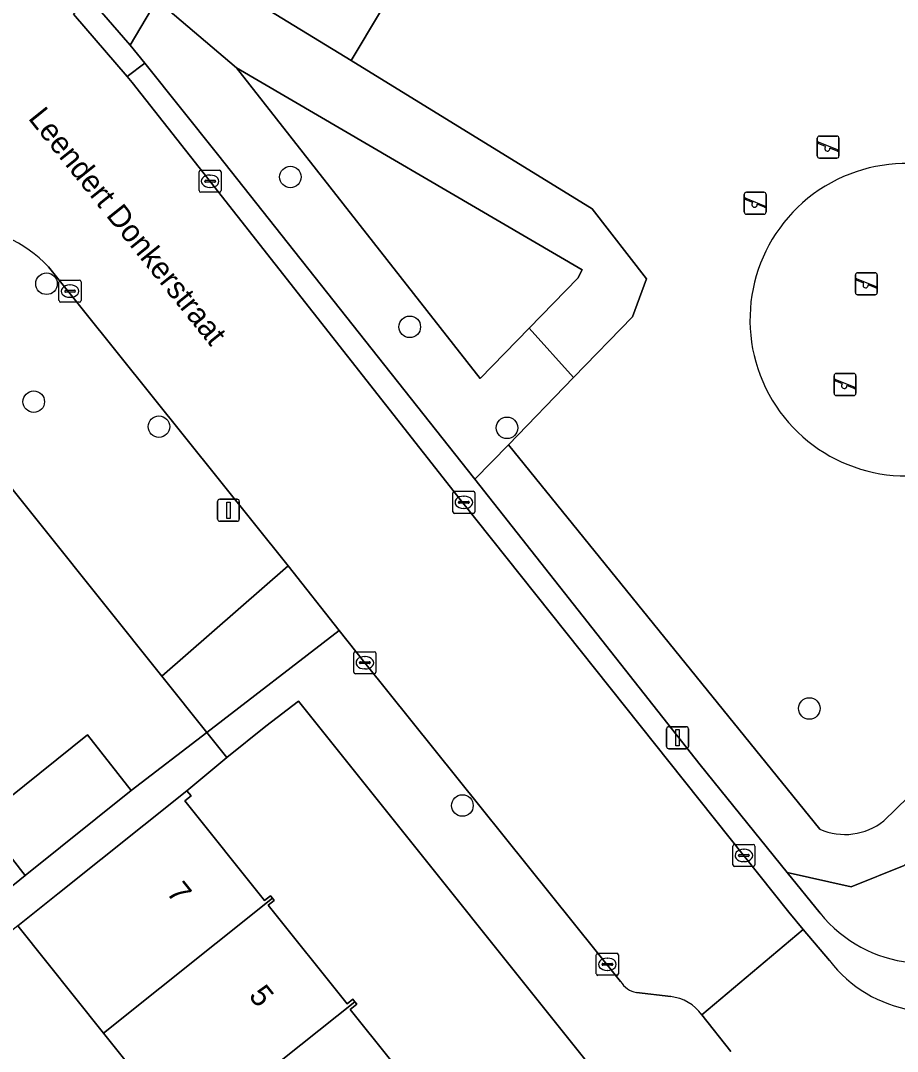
# Model space of a CAD drawing. Extents: x 157445 to 158888, y 383061 to 384688.
# Drawn here: x 158321.22 to 158361.01, y 384097.64 to 384144.41 of the extents above; entities that cross this region are included whole.
import ezdxf

# ---------------------------------------------------------------- set-up
doc = ezdxf.new("R2010")
doc.units = 0
for name, color, linetype in [('IMGEO_Boom', 7, 'Continuous'), ('IMGEO_Erf', 7, 'Continuous'), ('IMGEO_Groenvoorziening', 7, 'Continuous'), ('IMGEO_Kolk', 7, 'Continuous'), ('IMGEO_Lichtmast', 7, 'Continuous'), ('IMGEO_Openbare_ruimte_label', 7, 'Continuous'), ('IMGEO_Pand', 7, 'Continuous'), ('IMGEO_Pand_nummerreeks', 7, 'Continuous'), ('IMGEO_Rijbaan_lokaal_open', 7, 'Continuous'), ('IMGEO_Speelvoorziening', 7, 'Continuous'), ('IMGEO_Terreindeel_zand', 7, 'Continuous'), ('IMGEO_Voetpad_open', 7, 'Continuous')]:
    doc.layers.add(name, color=color, linetype=linetype)

msp = doc.modelspace()

# ---------------------------------------------------------------- linework, layer by layer
at = {"layer": 'IMGEO_Boom'}
for centre in [(158333.462, 384137.311), (158322.395, 384132.468), (158338.879, 384130.512), (158321.816, 384127.116), (158327.497, 384125.984), (158343.293, 384125.93), (158357.013, 384113.196), (158341.27, 384108.792)]:
    msp.add_circle(centre, 0.489, dxfattribs=at)
at = {"layer": 'IMGEO_Erf'}
for points in [[(158320.692, 384109.139), (158324.257, 384112.004), (158326.233, 384109.477), (158329.665, 384112.106), (158327.621, 384114.663), (158316.845, 384128.14)], [(158333.823, 384113.532), (158332.355, 384112.392), (158330.575, 384110.968), (158328.763, 384109.467), (158328.955, 384109.227), (158328.675, 384109.003), (158332.29, 384104.479), (158332.561, 384104.696), (158332.643, 384104.593), (158332.727, 384104.488), (158332.455, 384104.272), (158336.032, 384099.795), (158336.292, 384100.002), (158336.383, 384099.889), (158336.473, 384099.777), (158336.181, 384099.544), (158339.83, 384094.978)], [(158349.482, 384093.96), (158333.823, 384113.532)]]:
    msp.add_lwpolyline(points, dxfattribs=at)
msp.add_lwpolyline([(158332.873, 384092.935), (158330.923, 384095.375), (158330.673, 384095.175), (158330.599, 384095.268), (158328.727, 384093.772), (158324.977, 384098.468), (158321.089, 384103.337), (158312.713, 384096.688), (158312.454, 384096.482), (158319.76, 384087.278), (158329.502, 384075.006), (158337.735, 384081.652), (158336.015, 384083.796), (158336.429, 384084.127), (158333.309, 384088.034), (158332.568, 384088.962), (158330.75, 384091.239)], close=True, dxfattribs=at)
at = {"layer": 'IMGEO_Groenvoorziening'}
for points in [[(158387.933, 384140.589), (158383.986, 384151.581), (158385.131, 384154.783), (158382.526, 384155.648), (158341.706, 384169.339), (158341.476, 384169.416), (158340.05, 384166.945), (158341.828, 384165.842), (158347.88, 384162.085), (158336.218, 384142.591), (158347.153, 384135.862), (158349.62, 384132.698), (158348.986, 384130.97), (158346.305, 384128.208), (158343.353, 384125.166), (158357.49, 384107.718)], [(158357.49, 384107.718), (158343.353, 384125.166), (158341.839, 384123.606), (158352.056, 384110.642), (158356.011, 384105.747), (158358.918, 384105.101), (158361.311, 384106.079), (158364.228, 384109.308), (158362.752, 384110.505), (158361.496, 384109.179), (158360.391, 384108.097)], [(158360.391, 384108.097), (158361.496, 384109.179), (158362.752, 384110.505), (158364.228, 384109.308), (158361.311, 384106.079), (158358.918, 384105.101), (158356.011, 384105.747), (158357.501, 384103.903)]]:
    msp.add_lwpolyline(points, dxfattribs=at)
for points in [[(158336.218, 384142.591), (158330.197, 384146.282), (158328.527, 384147.264), (158327.407, 384145.337), (158331.019, 384142.258), (158346.698, 384133.1), (158346.512, 384132.728), (158344.295, 384130.445), (158346.305, 384128.208), (158348.986, 384130.97), (158349.62, 384132.698), (158347.153, 384135.862)], [(158331.019, 384142.258), (158327.407, 384145.337), (158326.198, 384143.293), (158326.862, 384142.478), (158330.149, 384138.348), (158341.839, 384123.606), (158343.353, 384125.166), (158346.305, 384128.208), (158344.295, 384130.445), (158342.079, 384128.161)], [(158344.295, 384130.445), (158346.512, 384132.728), (158346.698, 384133.1), (158331.019, 384142.258), (158342.079, 384128.161)]]:
    msp.add_lwpolyline(points, close=True, dxfattribs=at)
for centre, radius, start, end in [((158361.404, 384130.836), 7.086, 46.7978, 5.014), ((158358.626, 384110.313), 2.833, 246.3543, 308.5322), ((158358.626, 384110.313), 2.833, 246.3543, 308.5322), ((158362.254, 384107.761), 6.122, 219.0668, 308.1968)]:
    msp.add_arc(centre, radius, start, end, dxfattribs=at)
at = {"layer": 'IMGEO_Kolk'}
for p, q in [((158329.317, 384136.691), (158329.317, 384137.543)), ((158329.392, 384137.617), (158330.244, 384137.617)), ((158329.805, 384137.397), (158329.83, 384137.397)), ((158330.318, 384137.543), (158330.318, 384136.691)), ((158329.576, 384137.111), (158329.576, 384137.123)), ((158330.014, 384137.074), (158329.616, 384137.074)), ((158329.619, 384137.16), (158330.017, 384137.16)), ((158329.828, 384136.837), (158329.803, 384136.837)), ((158330.06, 384137.123), (158330.06, 384137.111)), ((158330.244, 384136.617), (158329.392, 384136.617)), ((158323.036, 384132.632), (158323.888, 384132.632)), ((158322.961, 384131.706), (158322.961, 384132.558)), ((158323.263, 384132.175), (158323.661, 384132.175)), ((158323.449, 384132.412), (158323.474, 384132.412)), ((158323.962, 384132.558), (158323.962, 384131.706)), ((158323.22, 384132.126), (158323.22, 384132.138)), ((158323.658, 384132.089), (158323.26, 384132.089)), ((158323.472, 384131.852), (158323.447, 384131.852)), ((158323.704, 384132.138), (158323.704, 384132.126)), ((158323.888, 384131.632), (158323.036, 384131.632)), ((158340.834, 384122.124), (158340.834, 384122.976)), ((158340.909, 384123.05), (158341.761, 384123.05)), ((158341.322, 384122.83), (158341.347, 384122.83)), ((158341.835, 384122.976), (158341.835, 384122.124)), ((158341.093, 384122.544), (158341.093, 384122.556)), ((158341.531, 384122.507), (158341.133, 384122.507)), ((158341.136, 384122.593), (158341.534, 384122.593)), ((158341.577, 384122.556), (158341.577, 384122.544)), ((158341.761, 384122.05), (158340.909, 384122.05)), ((158341.345, 384122.27), (158341.32, 384122.27)), ((158336.416, 384115.773), (158337.268, 384115.773)), ((158336.341, 384114.847), (158336.341, 384115.699)), ((158336.643, 384115.316), (158337.041, 384115.316)), ((158336.829, 384115.553), (158336.854, 384115.553)), ((158337.342, 384115.699), (158337.342, 384114.847)), ((158336.6, 384115.267), (158336.6, 384115.279)), ((158337.038, 384115.23), (158336.64, 384115.23)), ((158336.852, 384114.993), (158336.827, 384114.993)), ((158337.084, 384115.279), (158337.084, 384115.267)), ((158337.268, 384114.773), (158336.416, 384114.773)), ((158353.542, 384106.103), (158353.542, 384106.955)), ((158353.617, 384107.029), (158354.469, 384107.029)), ((158354.543, 384106.955), (158354.543, 384106.103)), ((158353.801, 384106.523), (158353.801, 384106.535)), ((158354.239, 384106.486), (158353.841, 384106.486)), ((158353.844, 384106.572), (158354.242, 384106.572)), ((158354.03, 384106.809), (158354.055, 384106.809)), ((158354.285, 384106.535), (158354.285, 384106.523)), ((158354.469, 384106.029), (158353.617, 384106.029)), ((158354.053, 384106.249), (158354.028, 384106.249)), ((158347.346, 384101.163), (158347.346, 384102.015)), ((158347.421, 384102.089), (158348.273, 384102.089)), ((158347.834, 384101.869), (158347.859, 384101.869)), ((158348.347, 384102.015), (158348.347, 384101.163)), ((158347.605, 384101.583), (158347.605, 384101.595)), ((158348.043, 384101.546), (158347.645, 384101.546)), ((158347.648, 384101.632), (158348.046, 384101.632)), ((158347.857, 384101.309), (158347.832, 384101.309)), ((158348.089, 384101.595), (158348.089, 384101.583)), ((158348.273, 384101.089), (158347.421, 384101.089))]:
    msp.add_line(p, q, dxfattribs=at)
for points in [[(158329.317, 384136.691), (158329.317, 384137.543)], [(158329.392, 384137.617), (158330.244, 384137.617)], [(158330.318, 384137.543), (158330.318, 384136.691)], [(158330.244, 384136.617), (158329.392, 384136.617)], [(158323.036, 384132.632), (158323.888, 384132.632)], [(158322.961, 384131.706), (158322.961, 384132.558)], [(158323.962, 384132.558), (158323.962, 384131.706)], [(158323.888, 384131.632), (158323.036, 384131.632)], [(158340.834, 384122.124), (158340.834, 384122.976)], [(158340.909, 384123.05), (158341.761, 384123.05)], [(158341.835, 384122.976), (158341.835, 384122.124)], [(158341.761, 384122.05), (158340.909, 384122.05)], [(158336.416, 384115.773), (158337.268, 384115.773)], [(158336.341, 384114.847), (158336.341, 384115.699)], [(158337.342, 384115.699), (158337.342, 384114.847)], [(158337.268, 384114.773), (158336.416, 384114.773)], [(158353.542, 384106.103), (158353.542, 384106.955)], [(158353.617, 384107.029), (158354.469, 384107.029)], [(158354.543, 384106.955), (158354.543, 384106.103)], [(158354.469, 384106.029), (158353.617, 384106.029)], [(158347.346, 384101.163), (158347.346, 384102.015)], [(158347.421, 384102.089), (158348.273, 384102.089)], [(158348.347, 384102.015), (158348.347, 384101.163)], [(158348.273, 384101.089), (158347.421, 384101.089)]]:
    msp.add_lwpolyline(points, dxfattribs=at)
for centre, radius, start, end in [((158329.394, 384137.541), 0.0765, 91.552, 178.448), ((158329.394, 384137.541), 0.0765, 91.552, 178.448), ((158330.242, 384137.541), 0.0765, 1.552, 88.448), ((158330.242, 384137.541), 0.0765, 1.552, 88.448), ((158329.616, 384137.12), 0.0403, 85.8775, 175.7526), ((158329.613, 384137.11), 0.0366, 178.938, 274.7102), ((158330.017, 384137.117), 0.043, 264.8664, 352.4533), ((158330.021, 384137.122), 0.0386, 1.7309, 96.639), ((158329.394, 384136.693), 0.0765, 181.552, 268.448), ((158329.394, 384136.693), 0.0765, 181.552, 268.448), ((158330.242, 384136.693), 0.0765, 271.552, 358.448), ((158330.242, 384136.693), 0.0765, 271.552, 358.448), ((158323.038, 384132.556), 0.0765, 91.552, 178.448), ((158323.038, 384132.556), 0.0765, 91.552, 178.448), ((158323.886, 384132.556), 0.0765, 1.552, 88.448), ((158323.886, 384132.556), 0.0765, 1.552, 88.448), ((158323.26, 384132.135), 0.0403, 85.8775, 175.7526), ((158323.665, 384132.137), 0.0386, 1.7309, 96.639), ((158323.038, 384131.708), 0.0765, 181.552, 268.448), ((158323.038, 384131.708), 0.0765, 181.552, 268.448), ((158323.257, 384132.125), 0.0366, 178.938, 274.7102), ((158323.661, 384132.132), 0.043, 264.8664, 352.4533), ((158323.886, 384131.708), 0.0765, 271.552, 358.448), ((158323.886, 384131.708), 0.0765, 271.552, 358.448), ((158340.911, 384122.974), 0.0765, 91.552, 178.448), ((158340.911, 384122.974), 0.0765, 91.552, 178.448), ((158341.759, 384122.974), 0.0765, 1.552, 88.448), ((158341.759, 384122.974), 0.0765, 1.552, 88.448), ((158341.133, 384122.553), 0.0403, 85.8775, 175.7526), ((158341.13, 384122.543), 0.0366, 178.938, 274.7102), ((158341.534, 384122.55), 0.043, 264.8664, 352.4533), ((158341.538, 384122.555), 0.0386, 1.7309, 96.639), ((158340.911, 384122.126), 0.0765, 181.552, 268.448), ((158340.911, 384122.126), 0.0765, 181.552, 268.448), ((158341.759, 384122.126), 0.0765, 271.552, 358.448), ((158341.759, 384122.126), 0.0765, 271.552, 358.448), ((158336.418, 384115.697), 0.0765, 91.552, 178.448), ((158336.418, 384115.697), 0.0765, 91.552, 178.448), ((158337.266, 384115.697), 0.0765, 1.552, 88.448), ((158337.266, 384115.697), 0.0765, 1.552, 88.448), ((158336.64, 384115.276), 0.0403, 85.8775, 175.7526), ((158337.045, 384115.278), 0.0386, 1.7309, 96.639), ((158336.418, 384114.849), 0.0765, 181.552, 268.448), ((158336.418, 384114.849), 0.0765, 181.552, 268.448), ((158336.637, 384115.266), 0.0366, 178.938, 274.7102), ((158337.041, 384115.273), 0.043, 264.8664, 352.4533), ((158337.266, 384114.849), 0.0765, 271.552, 358.448), ((158337.266, 384114.849), 0.0765, 271.552, 358.448), ((158353.619, 384106.953), 0.0765, 91.552, 178.448), ((158353.619, 384106.953), 0.0765, 91.552, 178.448), ((158354.467, 384106.953), 0.0765, 1.552, 88.448), ((158354.467, 384106.953), 0.0765, 1.552, 88.448), ((158353.841, 384106.532), 0.0403, 85.8775, 175.7526), ((158353.838, 384106.522), 0.0366, 178.938, 274.7102), ((158354.242, 384106.529), 0.043, 264.8664, 352.4533), ((158354.246, 384106.534), 0.0386, 1.7309, 96.639), ((158353.619, 384106.105), 0.0765, 181.552, 268.448), ((158353.619, 384106.105), 0.0765, 181.552, 268.448), ((158354.467, 384106.105), 0.0765, 271.552, 358.448), ((158354.467, 384106.105), 0.0765, 271.552, 358.448), ((158347.423, 384102.013), 0.0765, 91.552, 178.448), ((158347.423, 384102.013), 0.0765, 91.552, 178.448), ((158348.271, 384102.013), 0.0765, 1.552, 88.448), ((158348.271, 384102.013), 0.0765, 1.552, 88.448), ((158347.645, 384101.592), 0.0403, 85.8775, 175.7526), ((158347.642, 384101.582), 0.0366, 178.938, 274.7102), ((158348.046, 384101.589), 0.043, 264.8664, 352.4533), ((158348.05, 384101.594), 0.0386, 1.7309, 96.639), ((158347.423, 384101.165), 0.0765, 181.552, 268.448), ((158347.423, 384101.165), 0.0765, 181.552, 268.448), ((158348.271, 384101.165), 0.0765, 271.552, 358.448), ((158348.271, 384101.165), 0.0765, 271.552, 358.448)]:
    msp.add_arc(centre, radius, start, end, dxfattribs=at)
for centre, major_axis, ratio, start_param, end_param in [((158329.804, 384137.117), (-0.387, 0.002), 0.722429, 4.712389, 7.853982), ((158329.829, 384137.117), (-0.39, 0.002), 0.717154, 1.570796, 4.712389), ((158323.448, 384132.132), (-0.387, 0.002), 0.722429, 4.712389, 7.853982), ((158323.473, 384132.132), (-0.39, 0.002), 0.717154, 1.570796, 4.712389), ((158341.321, 384122.55), (-0.387, 0.002), 0.722429, 4.712389, 7.853982), ((158341.346, 384122.55), (-0.39, 0.002), 0.717154, 1.570796, 4.712389), ((158336.828, 384115.273), (-0.387, 0.002), 0.722429, 4.712389, 7.853982), ((158336.853, 384115.273), (-0.39, 0.002), 0.717154, 1.570796, 4.712389), ((158354.029, 384106.529), (-0.387, 0.002), 0.722429, 4.712389, 7.853982), ((158354.054, 384106.529), (-0.39, 0.002), 0.717154, 1.570796, 4.712389), ((158347.833, 384101.589), (-0.387, 0.002), 0.722429, 4.712389, 7.853982), ((158347.858, 384101.589), (-0.39, 0.002), 0.717154, 1.570796, 4.712389)]:
    msp.add_ellipse(centre, major_axis=major_axis, ratio=ratio, start_param=start_param, end_param=end_param, dxfattribs=at)
at = {"layer": 'IMGEO_Lichtmast'}
for p, q in [((158330.155, 384121.789), (158330.155, 384122.589)), ((158330.155, 384122.589), (158330.155, 384121.789)), ((158330.255, 384122.689), (158331.045, 384122.689)), ((158331.045, 384122.689), (158330.255, 384122.689)), ((158331.145, 384122.589), (158331.145, 384121.789)), ((158331.145, 384121.789), (158331.145, 384122.589)), ((158331.045, 384121.689), (158330.255, 384121.689)), ((158330.255, 384121.689), (158331.045, 384121.689)), ((158350.538, 384111.471), (158350.538, 384112.271)), ((158350.538, 384112.271), (158350.538, 384111.471)), ((158350.638, 384112.371), (158351.428, 384112.371)), ((158351.428, 384112.371), (158350.638, 384112.371)), ((158351.528, 384112.271), (158351.528, 384111.471)), ((158351.528, 384111.471), (158351.528, 384112.271)), ((158351.428, 384111.371), (158350.638, 384111.371)), ((158350.638, 384111.371), (158351.428, 384111.371))]:
    msp.add_line(p, q, dxfattribs=at)
for points in [[(158330.575, 384122.564), (158330.725, 384122.564), (158330.725, 384121.814), (158330.575, 384121.814), (158330.575, 384122.564)], [(158350.958, 384112.246), (158351.108, 384112.246), (158351.108, 384111.496), (158350.958, 384111.496), (158350.958, 384112.246)]]:
    msp.add_lwpolyline(points, dxfattribs=at)
for centre, start, end in [((158330.255, 384122.589), 90, 180), ((158330.255, 384122.589), 90, 180), ((158331.045, 384122.589), 0, 90), ((158331.045, 384122.589), 360, 90), ((158330.255, 384121.789), 180, 270), ((158330.255, 384121.789), 180, 270), ((158331.045, 384121.789), 270, 0), ((158331.045, 384121.789), 270, 0), ((158350.638, 384112.271), 90, 180), ((158350.638, 384112.271), 90, 180), ((158351.428, 384112.271), 0, 90), ((158351.428, 384112.271), 360, 90), ((158350.638, 384111.471), 180, 270), ((158350.638, 384111.471), 180, 270), ((158351.428, 384111.471), 270, 0), ((158351.428, 384111.471), 270, 0)]:
    msp.add_arc(centre, 0.1, start, end, dxfattribs=at)
at = {"layer": 'IMGEO_Pand'}
msp.add_lwpolyline([(158318.905, 384108.848), (158321.431, 384105.618), (158326.233, 384109.477), (158324.257, 384112.004), (158320.692, 384109.139)], dxfattribs=at)
for points in [[(158324.977, 384098.468), (158332.643, 384104.593), (158332.561, 384104.696), (158332.29, 384104.479), (158328.675, 384109.003), (158328.955, 384109.227), (158328.763, 384109.467), (158324.857, 384106.347), (158322.904, 384104.786), (158321.089, 384103.337)], [(158321.431, 384105.618), (158318.905, 384108.848), (158316.473, 384106.893), (158318.999, 384103.663)], [(158336.383, 384099.889), (158336.292, 384100.002), (158336.032, 384099.795), (158332.455, 384104.272), (158332.727, 384104.488), (158332.643, 384104.593), (158324.977, 384098.468), (158328.727, 384093.772), (158330.599, 384095.268)], [(158336.383, 384099.889), (158330.599, 384095.268), (158330.673, 384095.175), (158330.923, 384095.375), (158332.873, 384092.935), (158330.75, 384091.239), (158332.568, 384088.962), (158340.229, 384095.082), (158340.124, 384095.213), (158339.83, 384094.978), (158336.181, 384099.544), (158336.473, 384099.777)]]:
    msp.add_lwpolyline(points, close=True, dxfattribs=at)
at = {"layer": 'IMGEO_Rijbaan_lokaal_open'}
for points in [[(158352.134, 384099.301), (158356.736, 384103.172), (158356.081, 384103.96), (158341.233, 384122.596), (158329.324, 384137.741), (158326.276, 384141.595), (158326.055, 384141.871), (158323.615, 384144.698)], [(158322.481, 384133.237), (158333.359, 384119.662), (158335.682, 384116.735), (158336.842, 384115.273), (158348.447, 384100.806)], [(158357.927, 384101.756), (158356.736, 384103.172), (158352.134, 384099.301), (158353.444, 384097.638)], [(158349.165, 384100.304), (158350.722, 384100.124)]]:
    msp.add_lwpolyline(points, dxfattribs=at)
for centre, radius, start, end in [((158318.146, 384129.097), 5.994, 43.68, 87.8007), ((158362.667, 384105.41), 5.985, 217.6264, 260.6253), ((158349.398, 384101.401), 1.122, 212.0578, 258.0224), ((158350.507, 384098.133), 2.002, 35.6773, 83.8502)]:
    msp.add_arc(centre, radius, start, end, dxfattribs=at)
at = {"layer": 'IMGEO_Speelvoorziening'}
for p, q in [((158357.469, 384139.166), (158358.259, 384139.166)), ((158358.259, 384139.166), (158357.469, 384139.166)), ((158357.369, 384138.266), (158357.369, 384139.066)), ((158357.369, 384139.066), (158357.369, 384138.266)), ((158357.752, 384138.694), (158357.413, 384138.831)), ((158357.438, 384138.891), (158358.314, 384138.538)), ((158358.359, 384139.066), (158358.359, 384138.266)), ((158358.359, 384138.266), (158358.359, 384139.066)), ((158358.29, 384138.478), (158357.95, 384138.615)), ((158358.259, 384138.166), (158357.469, 384138.166)), ((158357.469, 384138.166), (158358.259, 384138.166)), ((158354.062, 384135.723), (158354.062, 384136.523)), ((158354.062, 384136.523), (158354.062, 384135.723)), ((158354.162, 384136.623), (158354.952, 384136.623)), ((158354.952, 384136.623), (158354.162, 384136.623)), ((158355.052, 384136.523), (158355.052, 384135.723)), ((158355.052, 384135.723), (158355.052, 384136.523)), ((158354.445, 384136.151), (158354.106, 384136.288)), ((158354.131, 384136.348), (158355.007, 384135.995)), ((158354.983, 384135.935), (158354.643, 384136.072)), ((158354.952, 384135.623), (158354.162, 384135.623)), ((158354.162, 384135.623), (158354.952, 384135.623)), ((158359.106, 384132.065), (158359.106, 384132.865)), ((158359.106, 384132.865), (158359.106, 384132.065)), ((158359.489, 384132.493), (158359.15, 384132.63)), ((158359.175, 384132.69), (158360.051, 384132.337)), ((158359.206, 384132.965), (158359.996, 384132.965)), ((158359.996, 384132.965), (158359.206, 384132.965)), ((158360.096, 384132.865), (158360.096, 384132.065)), ((158360.096, 384132.065), (158360.096, 384132.865)), ((158360.027, 384132.277), (158359.687, 384132.414)), ((158359.996, 384131.965), (158359.206, 384131.965)), ((158359.206, 384131.965), (158359.996, 384131.965)), ((158358.134, 384127.496), (158358.134, 384128.296)), ((158358.134, 384128.296), (158358.134, 384127.496)), ((158358.517, 384127.924), (158358.178, 384128.061)), ((158358.203, 384128.121), (158359.079, 384127.768)), ((158358.234, 384128.396), (158359.024, 384128.396)), ((158359.024, 384128.396), (158358.234, 384128.396)), ((158359.124, 384128.296), (158359.124, 384127.496)), ((158359.124, 384127.496), (158359.124, 384128.296)), ((158359.055, 384127.708), (158358.715, 384127.845)), ((158359.024, 384127.396), (158358.234, 384127.396)), ((158358.234, 384127.396), (158359.024, 384127.396))]:
    msp.add_line(p, q, dxfattribs=at)
for centre, radius, start, end in [((158357.469, 384139.066), 0.1, 90, 180), ((158357.469, 384139.066), 0.1, 90, 180), ((158358.259, 384139.066), 0.1, 0, 90), ((158358.259, 384139.066), 0.1, 360, 90), ((158357.426, 384138.861), 0.0327, 68.078, 248.078), ((158357.831, 384138.604), 0.12, 130.9928, 5.1632), ((158357.469, 384138.266), 0.1, 180, 270), ((158357.469, 384138.266), 0.1, 180, 270), ((158358.259, 384138.266), 0.1, 270, 0), ((158358.259, 384138.266), 0.1, 270, 0), ((158358.302, 384138.508), 0.0327, 248.078, 68.078), ((158354.162, 384136.523), 0.1, 90, 180), ((158354.162, 384136.523), 0.1, 90, 180), ((158354.119, 384136.318), 0.0327, 68.078, 248.078), ((158354.952, 384136.523), 0.1, 0, 90), ((158354.952, 384136.523), 0.1, 360, 90), ((158354.524, 384136.061), 0.12, 130.9928, 5.1632), ((158354.995, 384135.965), 0.0327, 248.078, 68.078), ((158354.162, 384135.723), 0.1, 180, 270), ((158354.162, 384135.723), 0.1, 180, 270), ((158354.952, 384135.723), 0.1, 270, 0), ((158354.952, 384135.723), 0.1, 270, 0), ((158359.206, 384132.865), 0.1, 90, 180), ((158359.206, 384132.865), 0.1, 90, 180), ((158359.163, 384132.66), 0.0327, 68.078, 248.078), ((158359.996, 384132.865), 0.1, 0, 90), ((158359.996, 384132.865), 0.1, 360, 90), ((158359.568, 384132.403), 0.12, 130.9928, 5.1632), ((158360.039, 384132.307), 0.0327, 248.078, 68.078), ((158359.206, 384132.065), 0.1, 180, 270), ((158359.206, 384132.065), 0.1, 180, 270), ((158359.996, 384132.065), 0.1, 270, 0), ((158359.996, 384132.065), 0.1, 270, 0), ((158358.234, 384128.296), 0.1, 90, 180), ((158358.234, 384128.296), 0.1, 90, 180), ((158358.191, 384128.091), 0.0327, 68.078, 248.078), ((158359.024, 384128.296), 0.1, 0, 90), ((158359.024, 384128.296), 0.1, 360, 90), ((158358.234, 384127.496), 0.1, 180, 270), ((158358.234, 384127.496), 0.1, 180, 270), ((158358.596, 384127.834), 0.12, 130.9928, 5.1632), ((158359.024, 384127.496), 0.1, 270, 0), ((158359.024, 384127.496), 0.1, 270, 0), ((158359.067, 384127.738), 0.0327, 248.078, 68.078)]:
    msp.add_arc(centre, radius, start, end, dxfattribs=at)
at = {"layer": 'IMGEO_Terreindeel_zand'}
msp.add_arc((158361.404, 384130.836), 7.086, 46.7978, 5.014, dxfattribs=at)
at = {"layer": 'IMGEO_Voetpad_open'}
for points in [[(158347.88, 384162.085), (158341.828, 384165.842), (158340.05, 384166.945), (158341.476, 384169.416), (158339.111, 384170.204), (158324.573, 384145.674), (158324.397, 384145.378), (158326.198, 384143.293), (158327.407, 384145.337), (158328.527, 384147.264), (158330.197, 384146.282), (158336.218, 384142.591)], [(158324.397, 384145.378), (158323.615, 384144.698), (158326.055, 384141.871), (158326.862, 384142.478), (158326.198, 384143.293)], [(158327.621, 384114.663), (158329.665, 384112.106), (158335.682, 384116.735), (158333.359, 384119.662)]]:
    msp.add_lwpolyline(points, close=True, dxfattribs=at)
for points in [[(158341.839, 384123.606), (158330.149, 384138.348), (158326.862, 384142.478), (158326.055, 384141.871), (158326.276, 384141.595), (158329.324, 384137.741), (158341.233, 384122.596), (158356.081, 384103.96), (158356.736, 384103.172), (158357.927, 384101.756)], [(158314.223, 384133.626), (158316.845, 384128.14), (158327.621, 384114.663), (158333.359, 384119.662), (158322.481, 384133.237)], [(158357.501, 384103.903), (158356.011, 384105.747), (158352.056, 384110.642), (158341.839, 384123.606)], [(158348.447, 384100.806), (158336.842, 384115.273), (158335.682, 384116.735), (158329.665, 384112.106), (158330.575, 384110.968), (158332.355, 384112.392), (158333.823, 384113.532), (158349.482, 384093.96)], [(158321.089, 384103.337), (158322.904, 384104.786), (158324.857, 384106.347), (158328.763, 384109.467), (158330.575, 384110.968), (158329.665, 384112.106), (158326.233, 384109.477), (158321.431, 384105.618), (158318.999, 384103.663)], [(158350.722, 384100.124), (158349.165, 384100.304)], [(158353.444, 384097.638), (158352.134, 384099.301)]]:
    msp.add_lwpolyline(points, dxfattribs=at)
for centre, radius, start, end in [((158318.146, 384129.097), 5.994, 43.68, 87.8007), ((158362.254, 384107.761), 6.122, 219.0668, 308.1968), ((158362.667, 384105.41), 5.985, 217.6264, 260.6253), ((158349.398, 384101.401), 1.122, 212.0578, 258.0224), ((158350.507, 384098.133), 2.002, 35.6773, 83.8502)]:
    msp.add_arc(centre, radius, start, end, dxfattribs=at)

# ---------------------------------------------------------------- texts
at = {"layer": 'IMGEO_Openbare_ruimte_label'}
msp.add_text('Leendert Donkerstraat', height=1, rotation=308.7493, dxfattribs=at).set_placement((158321.531, 384139.967))
at = {"layer": 'IMGEO_Pand_nummerreeks'}
for s, p in [('7', (158327.805, 384104.832)), ('5', (158331.538, 384100.148))]:
    msp.add_text(s, height=1, rotation=308.5575, dxfattribs=at).set_placement(p)

doc.saveas('drawing.dxf')
